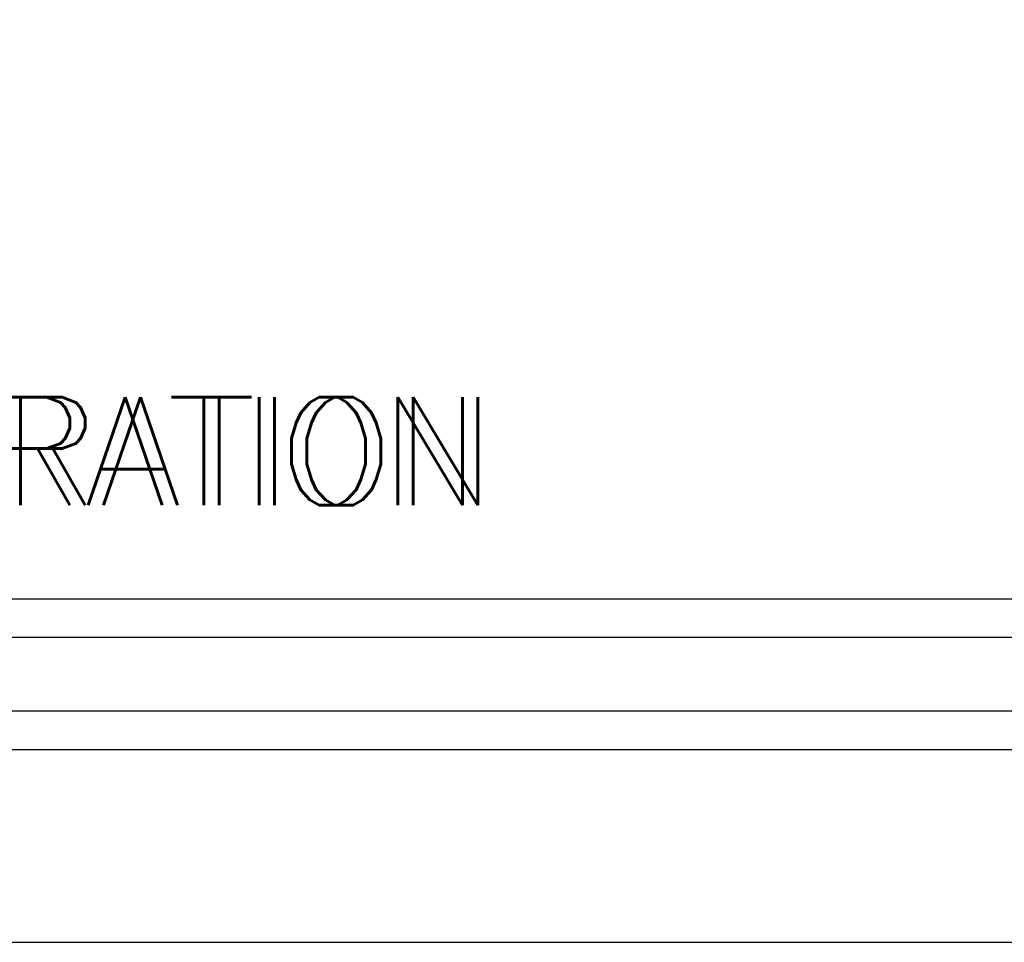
# Model space of a CAD drawing. Header units: inches. Extents: x 1880 to 2363, y -453 to -54.
# Tile 784 of 1056: x 2051.95 to 2053.22, y -156 to -154.81. Entities that reach past the tile are written whole.
import ezdxf
from ezdxf.enums import TextEntityAlignment as Align

# ---------------------------------------------------------------- set-up
doc = ezdxf.new("R2010")
doc.units = ezdxf.units.IN
doc.header["$LTSCALE"] = 0.5
doc.header["$MEASUREMENT"] = 0
doc.layers.add('SID-M-D', color=42, linetype='Continuous')
doc.layers.add('SID-M-S', color=105, linetype='Continuous')
doc.styles.add('PTI', font='romand.shx', dxfattribs={"oblique": 10})
doc.styles.get("Standard").update_dxf_attribs({"font": 'romans.shx'})

# ---------------------------------------------------------------- blocks, each defined once
blk = doc.blocks.new('*U9')
at = {"layer": 'SID-M-S'}
for p, q in [((-34.00000000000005, -0.2500000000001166), (-1.13242748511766e-14, -0.2499999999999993)), ((-34.00000000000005, -0.3000000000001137), (-1.13242748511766e-14, -0.3)), ((-34.00000000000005, -0.550000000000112), (2.886579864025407e-15, -0.55))]:
    blk.add_line(p, q, dxfattribs=at)
blk = doc.blocks.new('JM_TITTLE_BOX_SID')
at = {"layer": 'SID-M-S'}
for points in [[(1.261213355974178e-13, -0.1549984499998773), (-6.499934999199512, -0.1549984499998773, -0.414213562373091), (-6.654933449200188, 1.163513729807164e-13), (-6.654933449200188, 1.416652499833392, -0.4142135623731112), (-6.499934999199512, 1.571650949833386), (1.261213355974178e-13, 1.571650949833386, -0.4142135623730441), (0.1549984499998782, 1.416652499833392), (0.1549984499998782, 1.163513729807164e-13, -0.4142135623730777)], [(1.261213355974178e-13, -0.1049989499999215), (-6.499934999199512, -0.1049989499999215, -0.4142135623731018), (-6.604933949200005, 1.163513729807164e-13), (-6.604933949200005, 1.416652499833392, -0.4142135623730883), (-6.499934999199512, 1.52165144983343), (1.261213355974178e-13, 1.52165144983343, -0.414213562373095), (0.1049989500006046, 1.416652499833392), (0.1049989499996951, 1.163513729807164e-13, -0.414213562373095)]]:
    blk.add_lwpolyline(points, format="xyb", close=True, dxfattribs=at)
at = {"layer": 'SID-M-D', "style": 'PTI', "oblique": 10}
for tag, p in [('CUSTOMER', (-5.990553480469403, 1.371591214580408)), ('DIEDATAINFO', (-2.18746001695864, 1.371591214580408)), ('PARTDESCRIPTION', (-5.966376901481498, 1.169693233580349)), ('00-00-00', (-1.009105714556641, 1.167793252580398)), ('PARTNUMBER', (-5.81595049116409, 0.9696952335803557)), ('REV', (-3.360356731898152, 0.9696952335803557)), ('SCALE', (-2.520436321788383, 0.9677952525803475)), ('SH', (-0.8571950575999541, 0.9677952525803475)), ('SHX', (-0.4057438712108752, 0.9677952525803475)), ('WTD', (-3.839149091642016, 0.7480887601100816)), ('TOOL', (-2.472915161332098, 0.7480887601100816)), ('JOB', (-0.9225366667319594, 0.7480887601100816))]:
    blk.add_attdef(tag, p, '', height=0.09999900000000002, dxfattribs=at)
blk.add_attdef('BUILT', text='', height=0.2499630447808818, dxfattribs=at).set_placement((-2.336101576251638, 0.2076912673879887), align=Align.CENTER)
blk = doc.blocks.new('*U13')
at = {"layer": 'SID-M-D', "color": 42, "linetype": 'Continuous', "lineweight": 0, "insert": (-2.665973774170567, 0.1564443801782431), "char_height": 0.139734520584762, "attachment_point": 1}
blk.add_mtext('{CORPORATION}', dxfattribs=at)
at = {"layer": 'SID-M-S', "color": 42}
blk.add_text('CORPORATION', height=0.139734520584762, dxfattribs=at).set_placement((-2.68593584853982, 0.01670985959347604))

msp = doc.modelspace()

# ---------------------------------------------------------------- block references
at = {"layer": 'SID-M-D'}
msp.add_blockref('*U9', (2053.947833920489, -155.452003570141), dxfattribs=at)
at = {"layer": 'SID-M-S'}
for name, p in [('JM_TITTLE_BOX_SID', (2053.947833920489, -155.4520035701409)), ('*U13', (2053.947833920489, -155.4520035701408))]:
    msp.add_blockref(name, p, dxfattribs=at)

doc.saveas('drawing.dxf')
